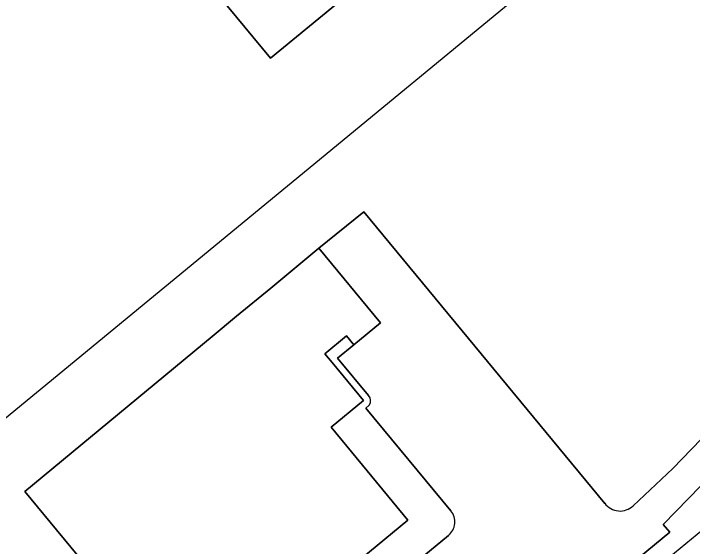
# Model space of a CAD drawing. Extents: x 156141 to 158132, y 385651 to 388333.
# Drawn here: x 156875.6 to 156991.8, y 386704.3 to 386795.6 of the extents above; entities that cross this region are included whole.
import ezdxf

# ---------------------------------------------------------------- set-up
doc = ezdxf.new("R2010")
doc.units = 0
for name, color, linetype in [('IMGEO_Erf', 7, 'Continuous'), ('IMGEO_Hek', 7, 'Continuous'), ('IMGEO_Pand', 7, 'Continuous'), ('IMGEO_Rijbaan_lokaal_open', 7, 'Continuous')]:
    doc.layers.add(name, color=color, linetype=linetype)

msp = doc.modelspace()

# ---------------------------------------------------------------- linework, layer by layer
at = {"layer": 'IMGEO_Erf'}
for points in [[(156932.31, 386798.47), (156919.56, 386787.95), (156897.63, 386814.52)], [(157079.74, 386794.67), (157060.52, 386778.76), (157059.95, 386778.28), (157047.58, 386767.81), (157036.03, 386758.64), (157025.63, 386747.93), (156986.8, 386708.06), (156987.93, 386706.73), (156922.25, 386652.43), (156921.77, 386652.52)], [(156981.68, 386711.24), (156988.46, 386717.66), (157001.36, 386731.03), (157013.9, 386743.93), (157023.49, 386753.81), (157032.83, 386763.49), (157032.01, 386764.67), (157056.24, 386784.27), (157064.67, 386791.09)], [(156936.36, 386730.15), (156931.05, 386736.54), (156933.84, 386738.85), (156932.58, 386740.37), (156928.88, 386737.31), (156930.14, 386735.79), (156935.5, 386729.3), (156929.95, 386724.72), (156943.12, 386708.78), (156920.46, 386690.05), (156914.75, 386696.96), (156900.84, 386685.45), (156877.49, 386713.74), (156909.58, 386740.25), (156913.77, 386743.72), (156919.61, 386748.54), (156927.88, 386755.37), (156935.54, 386761.59), (156976.8, 386711.68)], [(156950.47, 386710.41), (156935.93, 386728), (156936.48, 386728.5)], [(156912.97, 386658.36), (156904.37, 386668.64), (156920.62, 386681.89), (156950.04, 386706.2)]]:
    msp.add_lwpolyline(points, dxfattribs=at)
for centre, radius, start, end in [((156935.5, 386729.26), 1.23, 322.2172, 46.073), ((156979.44, 386713.67), 3.3, 216.9284, 312.6764), ((156948.25, 386708.51), 2.92, 307.6882, 40.6915)]:
    msp.add_arc(centre, radius, start, end, dxfattribs=at)
at = {"layer": 'IMGEO_Hek'}
for points in [[(157029.48, 386854.2), (156858.45, 386713.3)], [(156915.96, 386643.49), (156962.48, 386681.55), (156964.52, 386683.22), (157018.84, 386727.99), (157084.51, 386647.83)]]:
    msp.add_lwpolyline(points, dxfattribs=at)
at = {"layer": 'IMGEO_Pand'}
msp.add_lwpolyline([(156897.63, 386814.52), (156919.56, 386787.95), (156932.31, 386798.47)], dxfattribs=at)
msp.add_lwpolyline([(156928.88, 386737.31), (156932.58, 386740.37), (156933.84, 386738.85), (156938.41, 386742.63), (156927.88, 386755.37), (156919.61, 386748.54), (156913.77, 386743.72), (156909.58, 386740.25), (156877.49, 386713.74), (156900.84, 386685.45), (156914.75, 386696.96), (156920.46, 386690.05), (156943.12, 386708.78), (156929.95, 386724.72), (156935.5, 386729.3), (156930.14, 386735.79)], close=True, dxfattribs=at)
at = {"layer": 'IMGEO_Rijbaan_lokaal_open'}
for points in [[(156921.77, 386652.52), (156922.25, 386652.43), (156987.93, 386706.73), (156986.8, 386708.06), (157025.63, 386747.93), (157036.03, 386758.64), (157047.58, 386767.81), (157059.95, 386778.28), (157060.52, 386778.76), (157079.74, 386794.67)], [(157064.67, 386791.09), (157056.24, 386784.27), (157032.01, 386764.67), (157032.83, 386763.49), (157023.49, 386753.81), (157013.9, 386743.93), (157001.36, 386731.03), (156988.46, 386717.66), (156981.68, 386711.24)], [(156976.8, 386711.68), (156935.54, 386761.59), (156927.88, 386755.37), (156938.41, 386742.63), (156933.84, 386738.85), (156931.05, 386736.54), (156936.36, 386730.15)], [(156936.48, 386728.5), (156935.93, 386728), (156950.47, 386710.41)], [(156950.04, 386706.2), (156920.62, 386681.89), (156904.37, 386668.64), (156912.97, 386658.36)]]:
    msp.add_lwpolyline(points, dxfattribs=at)
for centre, radius, start, end in [((156935.5, 386729.26), 1.23, 322.2172, 46.073), ((156979.44, 386713.67), 3.3, 216.9284, 312.6764), ((156948.25, 386708.51), 2.92, 307.6882, 40.6915)]:
    msp.add_arc(centre, radius, start, end, dxfattribs=at)

doc.saveas('drawing.dxf')
